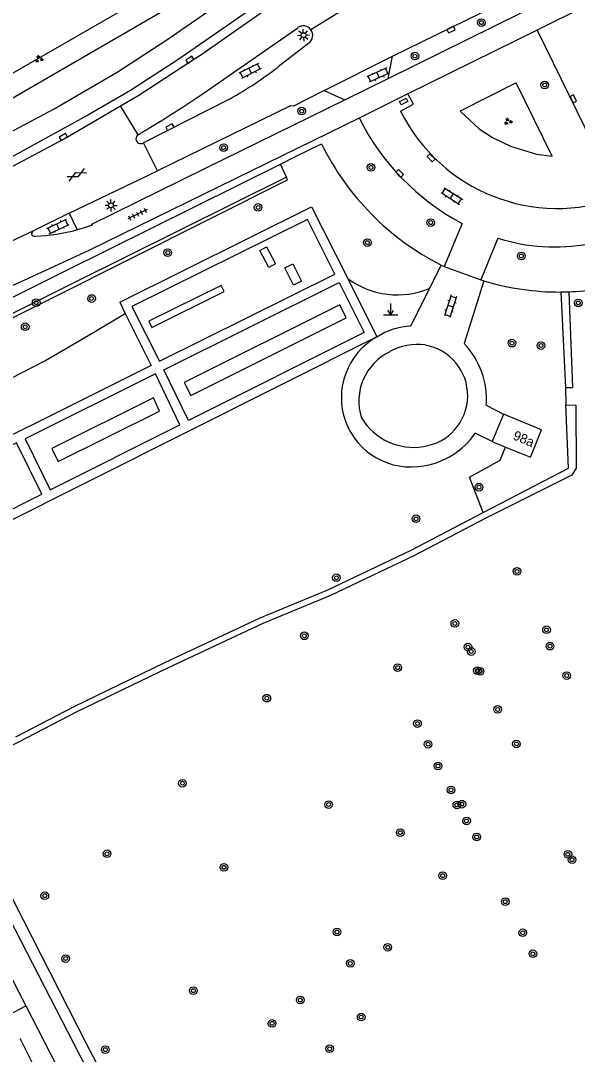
# Model space of a CAD drawing. Extents: x 131000 to 133013, y 393000 to 396501.
# Drawn here: x 131255.8 to 131313.9, y 396092.1 to 396200 of the extents above; entities that cross this region are included whole.
import ezdxf

# ---------------------------------------------------------------- set-up
doc = ezdxf.new("R2010")
doc.units = 0
for name, color, linetype in [('gg-afsc-erfafscheiding', 7, 'Continuous'), ('gg-afsc-hekwerk', 7, 'Continuous'), ('gg-afsc-muur', 7, 'Continuous'), ('gg-anno-huisnummerreeks BGT', 7, 'Continuous'), ('gg-bbg-hoofdgebouw', 7, 'Continuous'), ('gg-knt-verharding', 7, 'Continuous'), ('gg-kntw-bovenkant insteek waterloop', 7, 'Continuous'), ('gt-grn-groengrens', 7, 'Continuous'), ('gt-grn-vlakafsluiter', 7, 'Continuous'), ('gt-grn-weggrens', 7, 'Continuous'), ('gt-symb-boom', 7, 'Continuous'), ('gt-symb-gesloten verharding', 7, 'Continuous'), ('gt-symb-groenvak', 7, 'Continuous'), ('gt-symb-klinker verharding', 7, 'Continuous'), ('gt-symb-kolk', 7, 'Continuous'), ('gt-symb-kolk center center', 7, 'Continuous'), ('gt-symb-lichtmast', 7, 'Continuous'), ('gt-symb-markant object', 7, 'Continuous'), ('gt-symb-tegel verharding', 7, 'Continuous')]:
    doc.layers.add(name, color=color, linetype=linetype)

# ---------------------------------------------------------------- blocks, each defined once
blk = doc.blocks.new('gt0-BOOM')
at = {"layer": 'gt-symb-boom'}
for radius in [0.4, 0.2]:
    blk.add_circle((0, 0), radius, dxfattribs=at)
blk = doc.blocks.new('gt0-KL1')
at = {"layer": 'gt-symb-klinker verharding'}
for p, q in [((-1.15, 0.3), (1.15, 0.3)), ((-1, -0.3), (-1, 0.3)), ((-0.5, 0.3), (-0.5, 0.45)), ((0, -0.3), (0, 0.3)), ((0.5, 0.3), (0.5, 0.45)), ((1, -0.3), (1, 0.3)), ((-1.15, -0.3), (1.15, -0.3)), ((-0.5, -0.45), (-0.5, -0.3)), ((0.5, -0.45), (0.5, -0.3))]:
    blk.add_line(p, q, dxfattribs=at)
blk = doc.blocks.new('gt0-GRVAK')
at = {"layer": 'gt-symb-groenvak'}
for p, q in [((-0.11, 0.19), (-0.23, 0.24)), ((-0.18, 0.15), (0.09, 0.15)), ((-0.09, 0.21), (-0.16, 0.32)), ((-0.05, 0.21), (-0.05, 0.39)), ((0, 0.21), (0.06, 0.32)), ((0.02, 0.19), (0.13, 0.24)), ((0.26, -0.05), (0.2, 0.06)), ((0.31, -0.05), (0.31, 0.13)), ((0.35, -0.05), (0.41, 0.06)), ((-0.24, -0.23), (-0.36, -0.18)), ((-0.32, -0.26), (-0.05, -0.26)), ((-0.23, -0.21), (-0.29, -0.09)), ((-0.18, -0.2), (-0.18, -0.02)), ((-0.14, -0.21), (-0.07, -0.09)), ((-0.12, -0.23), (0, -0.18)), ((0.24, -0.07), (0.12, -0.02)), ((0.17, -0.11), (0.44, -0.11)), ((0.37, -0.07), (0.49, -0.02))]:
    blk.add_line(p, q, dxfattribs=at)
blk = doc.blocks.new('gt0-KOLK')
at = {"layer": 'gt-symb-kolk'}
blk.add_lwpolyline([(0, 0), (0.37, 0), (0.37, 0.4), (-0.38, 0.4), (-0.38, 0), (0, 0)], dxfattribs=at)
blk = doc.blocks.new('gt0-MARKOB')
at = {"layer": 'gt-symb-markant object'}
for p, q in [((0, 0), (0, 1.2)), ((-0.75, 0), (0.75, 0)), ((0, 0), (-0.3, 0.52)), ((0, 0), (0.3, 0.52))]:
    blk.add_line(p, q, dxfattribs=at)
blk = doc.blocks.new('gt0-KOLKCC')
at = {"layer": 'gt-symb-kolk center center'}
blk.add_lwpolyline([(-0.38, 0.2), (0.38, 0.2), (0.38, -0.2), (-0.38, -0.2)], close=True, dxfattribs=at)
blk = doc.blocks.new('gt0-LMAST')
at = {"layer": 'gt-symb-lichtmast'}
for p, q in [((-0.18, 0.17), (-0.45, 0.44)), ((-0.01, 0.25), (-0.01, 0.62)), ((0.17, 0.17), (0.44, 0.44)), ((-0.26, 0), (-0.63, 0)), ((-0.18, -0.18), (-0.45, -0.45)), ((-0.01, -0.25), (-0.01, -0.63)), ((0.44, -0.45), (0.17, -0.18)), ((0.24, 0), (0.62, 0))]:
    blk.add_line(p, q, dxfattribs=at)
blk.add_circle((-0.01, 0), 0.25, dxfattribs=at)
blk = doc.blocks.new('gt0-TEG1')
at = {"layer": 'gt-symb-tegel verharding'}
for p, q in [((-1.12, 0), (1.12, 0)), ((-0.9, -0.25), (-0.9, 0.25)), ((-0.45, -0.25), (-0.45, 0.25)), ((0, -0.25), (0, 0.25)), ((0.45, -0.25), (0.45, 0.25)), ((0.9, -0.25), (0.9, 0.25))]:
    blk.add_line(p, q, dxfattribs=at)
blk = doc.blocks.new('gt0-GESVH1')
at = {"layer": 'gt-symb-gesloten verharding'}
for p, q in [((-0.99, -0.26), (0.01, 0.24)), ((0.01, -0.26), (-0.99, 0.24)), ((0.01, 0.24), (1.01, -0.26)), ((1.01, 0.24), (0.01, -0.26))]:
    blk.add_line(p, q, dxfattribs=at)

msp = doc.modelspace()

# ---------------------------------------------------------------- linework, layer by layer
at = {"layer": 'gg-afsc-erfafscheiding'}
msp.add_line((131313, 396171.74), (131313.39, 396161.73), dxfattribs=at)
at = {"layer": 'gg-afsc-hekwerk'}
msp.add_line((131229.47, 396158.48), (131260.52, 396173.95), dxfattribs=at)
msp.add_lwpolyline([(131399.32, 396147.16), (131389.48, 396139.81), (131347.61, 396104.75), (131315.51, 396076.58), (131285.47, 396049.82), (131262.65, 396093.2), (131248.43, 396121.08)], dxfattribs=at)
at = {"layer": 'gg-afsc-muur'}
for p, q in [((131284.55, 396185.89), (131287.19, 396187.2)), ((131282.9, 396185.07), (131284.55, 396185.89)), ((131260.52, 396173.95), (131282.9, 396185.07)), ((131299.69, 396174.52), (131300.01, 396174.37)), ((131300.01, 396174.37), (131303.82, 396172.98)), ((131303.82, 396172.98), (131304.15, 396172.88))]:
    msp.add_line(p, q, dxfattribs=at)
for centre, radius, start, end in [((131312.31, 396199.47), 27.96, 206.032, 243.167), ((131312.06, 396199.27), 27.56, 253.3143, 270.2377), ((131312.04, 396200.03), 28.31, 270.2783, 271.9465), ((131312.06, 396199.26), 27.54, 271.9616, 278.4671)]:
    msp.add_arc(centre, radius, start, end, dxfattribs=at)
at = {"layer": 'gg-bbg-hoofdgebouw'}
for p, q in [((131306.18, 396158.95), (131305, 396156.09)), ((131305, 396156.09), (131306.41, 396155.52))]:
    msp.add_line(p, q, dxfattribs=at)
for points in [[(131309.03, 396154.55), (131310.16, 396157.32), (131306.18, 396158.95)], [(131306.41, 396155.52), (131309, 396154.47), (131309.03, 396154.55)]]:
    msp.add_lwpolyline(points, dxfattribs=at)
at = {"layer": 'gg-knt-verharding'}
for p, q in [((131294.16, 396194), (131308.05, 396200.85)), ((131294.59, 396196.34), (131305.36, 396201.59)), ((131314.83, 396201.58), (131309.7, 396199.06)), ((131274.82, 396192.43), (131284.7, 396199.31)), ((131309.7, 396199.06), (131296.21, 396192.41)), ((131309.7, 396199.06), (131318.23, 396181.6)), ((131285.85, 396197.69), (131282.66, 396195.21)), ((131287.47, 396192.74), (131294.59, 396196.34)), ((131294.16, 396194), (131294.59, 396196.34)), ((131289.64, 396191.78), (131294.16, 396194)), ((131287.47, 396192.74), (131289.64, 396191.78)), ((131296.21, 396192.41), (131291.11, 396189.88)), ((131260.33, 396187.72), (131266.2, 396191.15)), ((131277.66, 396191.89), (131268.6, 396187.29)), ((131253.93, 396184.29), (131260.33, 396187.72)), ((131260.84, 396179.95), (131270.07, 396184.37)), ((131260.84, 396179.95), (131257.18, 396178.14)), ((131260.84, 396179.95), (131261.68, 396178.19)), ((131257.18, 396178.14), (131249.49, 396174.52)), ((131301.88, 396178.86), (131300.01, 396174.37)), ((131305.6, 396177.32), (131303.82, 396172.98)), ((131298.49, 396172.11), (131299.69, 396174.52)), ((131289.95, 396173.11), (131292.97, 396167.02)), ((131304.15, 396172.88), (131302.08, 396166.33)), ((131296.53, 396168.17), (131298.49, 396172.11)), ((131266.12, 396170.64), (131266.7, 396169.47)), ((131266.7, 396169.47), (131269.4, 396164.05)), ((131304.39, 396159.88), (131306.18, 396158.95)), ((131305, 396156.09), (131303.24, 396156.97))]:
    msp.add_line(p, q, dxfattribs=at)
for points in [[(131246.41, 396184.28), (131251.86, 396186.89), (131259.27, 396190.83), (131265.84, 396194.65), (131271.05, 396198.05), (131286.33, 396208.62), (131291, 396212.07), (131298.23, 396217.21), (131302.17, 396219.78), (131302.42, 396219.97)], [(131291.16, 396209.28), (131287.44, 396206.52), (131272.19, 396195.96), (131267.26, 396192.76), (131262.8, 396190.17), (131253.66, 396185.18)], [(131266.2, 396191.15), (131268.12, 396192.26), (131273.56, 396195.8), (131274.59, 396196.49), (131285.44, 396204.1), (131291.86, 396208.27)], [(131287.47, 396192.74), (131284.28, 396191.12), (131283.94, 396191.16), (131270.07, 396184.37)], [(131295.45, 396190.6), (131296.81, 396191.32), (131296.21, 396192.41)], [(131263.24, 396178.7), (131263.2, 396178.79), (131275.07, 396184.64), (131289.64, 396191.78)], [(131291.11, 396189.88), (131278.23, 396183.58), (131262.91, 396176.04), (131255.65, 396172.69), (131250.16, 396170.27), (131243.46, 396167.46), (131237.12, 396164.88), (131230.04, 396162.13), (131228, 396161.37)], [(131266.12, 396170.64), (131286.15, 396180.61), (131289.95, 396173.11)], [(131267.4, 396170.2), (131270.27, 396164.48), (131288.59, 396173.59), (131285.72, 396179.27), (131267.4, 396170.2)], [(131263.24, 396178.7), (131262.3, 396178.36), (131261.68, 396178.19)], [(131270.71, 396163.6), (131289.03, 396172.7), (131291.64, 396167.47), (131273.3, 396158.3), (131270.71, 396163.6)], [(131292.97, 396167.02), (131253.17, 396147.1), (131252.71, 396147.97), (131257.98, 396150.61), (131255.36, 396155.96), (131243.39, 396149.96), (131241.86, 396152.83), (131240.95, 396152.36)], [(131269.4, 396164.05), (131243.8, 396151.28), (131242.77, 396153.24), (131245.07, 396154.39), (131242.99, 396158.55)], [(131272.4, 396157.85), (131269.84, 396163.15), (131256.26, 396156.39), (131258.87, 396151.06), (131272.4, 396157.85)]]:
    msp.add_lwpolyline(points, dxfattribs=at)
for centre, radius, start, end in [((131285.28, 396198.51), 0.993, 36.445, 125.938), ((131285.28, 396198.51), 0.993, 304.7574, 36.503), ((131256.65, 396229.01), 42.65, 299.5024, 307.5651), ((131191.66, 396315.86), 148.83, 300.8818, 303.9708), ((131313.77, 396201.26), 25.36, 206.651, 242.0347), ((131311.83, 396198.73), 18.29, 206.3916, 290.4869), ((131268.32, 396187.71), 0.503, 122.4901, 303.3091), ((131257.39, 396177.7), 0.488, 116.2737, 178.61), ((131256.26, 396198.83), 21.33, 272.839, 284.7302), ((131257.29, 396178), 0.485, 216.6694, 272.5664), ((131311.58, 396196.59), 20.17, 252.7719, 280.0107), ((131296.91, 396160.9), 7.27, 92.9873, 122.818), ((131296.51, 396160.69), 7.25, 119.2436, 280.7499), ((131297.25, 396160.13), 6.1, 82.9521, 118.6021), ((131297.09, 396160.89), 5.36, 278.0658, 80.2584), ((131295.98, 396160.5), 8.44, 355.7803, 43.6467), ((131296.82, 396160.32), 5.73, 115.7545, 197.7803), ((131296.82, 396161.86), 6.37, 211.1248, 279.2722), ((131296.58, 396161.53), 8.07, 279.1558, 325.6029)]:
    msp.add_arc(centre, radius, start, end, dxfattribs=at)
at = {"layer": 'gg-kntw-bovenkant insteek waterloop'}
for p, q in [((131284.58, 396048.21), (131228.04, 396157.77)), ((131230.39, 396147.43), (131256.33, 396097.16)), ((131256.33, 396097.16), (131263.32, 396083.63))]:
    msp.add_line(p, q, dxfattribs=at)
at = {"layer": 'gt-grn-groengrens'}
for p, q in [((131283.52, 396183.7), (131282.9, 396185.07)), ((131312.18, 396171.72), (131312.66, 396161.73)), ((131312.66, 396161.73), (131313.39, 396161.73)), ((131254.47, 396096.2), (131256.33, 396097.16))]:
    msp.add_line(p, q, dxfattribs=at)
for points in [[(131277.14, 396203.66), (131275.55, 396206.53), (131274.42, 396206), (131272.09, 396204.45), (131248.71, 396190.99), (131250.73, 396189.54), (131274.32, 396203.22), (131276.11, 396203.22), (131277.14, 396203.66)], [(131309.65, 396186.09), (131311.26, 396185.9), (131307.5, 396193.55), (131301.67, 396190.61), (131303.65, 396188.76), (131305.05, 396187.85), (131306.91, 396186.93), (131309.65, 396186.09)], [(131283.52, 396183.7), (131261.19, 396172.61), (131231.51, 396157.82)], [(131251.62, 396124.72), (131234.41, 396158.72), (131283.65, 396183.42), (131283.52, 396183.7)], [(131280.75, 396176.06), (131281.46, 396176.43), (131282.39, 396174.66), (131281.68, 396174.28), (131280.75, 396176.06)], [(131283.36, 396174.24), (131284.18, 396174.66), (131285.1, 396172.83), (131284.26, 396172.41), (131283.36, 396174.24)], [(131269.15, 396168.65), (131269.47, 396168.01), (131277.01, 396171.75), (131276.7, 396172.38), (131269.15, 396168.65)], [(131242.99, 396158.55), (131246.67, 396159.32), (131252.37, 396161.5), (131258.3, 396164.53), (131262.47, 396166.97), (131266.7, 396169.47)], [(131272.86, 396162.27), (131273.53, 396160.92), (131289.78, 396169), (131289.1, 396170.36), (131272.86, 396162.27)], [(131312.7, 396159.94), (131313.73, 396159.91), (131313.76, 396153.33), (131313.32, 396152.59), (131304.35, 396148.1), (131296.83, 396144.16), (131288.14, 396140.03), (131281.06, 396137.09), (131271.11, 396132.45), (131261.65, 396127.86), (131255.57, 396124.7), (131248.43, 396121.08)], [(131270.29, 396159.28), (131269.64, 396160.65), (131259.04, 396155.36), (131259.71, 396154), (131270.29, 396159.28)], [(131304.05, 396148.67), (131312.96, 396153.3), (131312.7, 396159.94)], [(131304.05, 396148.67), (131302.63, 396152.36), (131305.85, 396154.14), (131306.41, 396155.52)], [(131255.27, 396125.27), (131261.35, 396128.44), (131270.83, 396133.04), (131280.78, 396137.68), (131287.86, 396140.62), (131296.55, 396144.74), (131304.05, 396148.67)]]:
    msp.add_lwpolyline(points, dxfattribs=at)
msp.add_arc((131295.1, 396180.07), 8.66, 233.4955, 293.0739, dxfattribs=at)
at = {"layer": 'gt-grn-vlakafsluiter'}
for p, q in [((131312.66, 396161.73), (131312.7, 396159.94)), ((131261.38, 396082.62), (131255.71, 396093.75))]:
    msp.add_line(p, q, dxfattribs=at)
at = {"layer": 'gt-grn-weggrens'}
for p, q in [((131294.55, 396204.35), (131286.08, 396199.1)), ((131268.05, 396188.13), (131266.2, 396191.15)), ((131270.07, 396184.37), (131268.6, 396187.29))]:
    msp.add_line(p, q, dxfattribs=at)

# ---------------------------------------------------------------- block references
at = {"layer": 'gt-symb-boom'}
for p in [(131303.88, 396199.84), (131296.94, 396196.34), (131310.49, 396193.32), (131285.12, 396190.6), (131276.97, 396186.79), (131292.36, 396184.72), (131280.57, 396180.54), (131298.59, 396178.96), (131291.98, 396176.87), (131271.14, 396175.82), (131308.05, 396175.47), (131257.4, 396170.6), (131263.18, 396171.03), (131314, 396170.57), (131256.25, 396168.08), (131307.07, 396166.37), (131310.1, 396166.12), (131303.63, 396151.33), (131297.06, 396148.03), (131307.6, 396142.53), (131288.75, 396141.87), (131301.11, 396137.1), (131285.4, 396135.81), (131310.68, 396136.44), (131302.47, 396134.63), (131311.05, 396134.73), (131302.82, 396134.17), (131295.14, 396132.49), (131303.45, 396132.16), (131303.75, 396132.1), (131312.79, 396131.66), (131281.48, 396129.3), (131305.58, 396128.12), (131297.21, 396126.65), (131298.32, 396124.49), (131307.54, 396124.52), (131299.35, 396122.21), (131272.67, 396120.42), (131300.71, 396119.72), (131301.84, 396118.23), (131287.93, 396118.19), (131301.32, 396118.15), (131302.33, 396116.48), (131295.41, 396115.26), (131303.39, 396114.81), (131264.8, 396113.05), (131312.91, 396112.99), (131313.35, 396112.43), (131277, 396111.64), (131299.84, 396110.77), (131258.3, 396108.67), (131306.37, 396108.05), (131288.81, 396104.89), (131308.2, 396104.8), (131294.11, 396103.29), (131260.47, 396102.11), (131309.26, 396102.61), (131290.2, 396101.6), (131273.81, 396098.76), (131284.97, 396097.78), (131291.33, 396096), (131282.03, 396095.34), (131264.62, 396092.6), (131288.04, 396092.69)]:
    msp.add_blockref('gt0-BOOM', p, dxfattribs=at)
at = {"layer": 'gt-symb-gesloten verharding', "rotation": 25.796026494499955}
msp.add_blockref('gt0-GESVH1', (131261.62, 396183.96), dxfattribs=at)
at = {"layer": 'gt-symb-groenvak'}
for p in [(131257.68, 396196.04), (131306.66, 396189.52)]:
    msp.add_blockref('gt0-GRVAK', p, dxfattribs=at)
at = {"layer": 'gt-symb-klinker verharding'}
for p, rotation in [((131279.73, 396194.79), -153.63994179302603), ((131293.08, 396194.36), -155.7931560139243), ((131300.8, 396181.73), -32.41844994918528), ((131259.67, 396178.55), 25.335276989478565), ((131300.66, 396170.24), -107.45655813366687)]:
    msp.add_blockref('gt0-KL1', p, dxfattribs=dict(at, rotation=rotation))
at = {"layer": 'gt-symb-kolk'}
for p, rotation in [((131300.62, 396199.29), -153.9476490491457), ((131273.56, 396195.8), 34.2460113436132), ((131313.3, 396191.78), -64.15238977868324), ((131271.46, 396188.74), 27.000654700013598), ((131260.33, 396187.72), 28.43662869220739), ((131298.78, 396185.87), 134.0276048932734), ((131295.2, 396183.96), -46.539402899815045)]:
    msp.add_blockref('gt0-KOLK', p, dxfattribs=dict(at, rotation=rotation))
at = {"layer": 'gt-symb-kolk center center', "rotation": -153.63994178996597}
msp.add_blockref('gt0-KOLKCC', (131295.77, 396191.6), dxfattribs=at)
at = {"layer": 'gt-symb-lichtmast', "rotation": -131.83814925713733}
msp.add_blockref('gt0-LMAST', (131285.3, 396198.52), dxfattribs=at)
at = {"layer": 'gt-symb-lichtmast'}
msp.add_blockref('gt0-LMAST', (131265.22, 396180.76), dxfattribs=at)
at = {"layer": 'gt-symb-markant object'}
msp.add_blockref('gt0-MARKOB', (131294.41, 396169.31), dxfattribs=at)
at = {"layer": 'gt-symb-tegel verharding', "rotation": -153.76806006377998}
msp.add_blockref('gt0-TEG1', (131267.97, 396179.84), dxfattribs=at)

# ---------------------------------------------------------------- texts
at = {"layer": 'gg-anno-huisnummerreeks BGT'}
msp.add_text('98a', height=1, rotation=337.4, dxfattribs=at).set_placement((131307.09, 396156.36))

doc.saveas('drawing.dxf')
